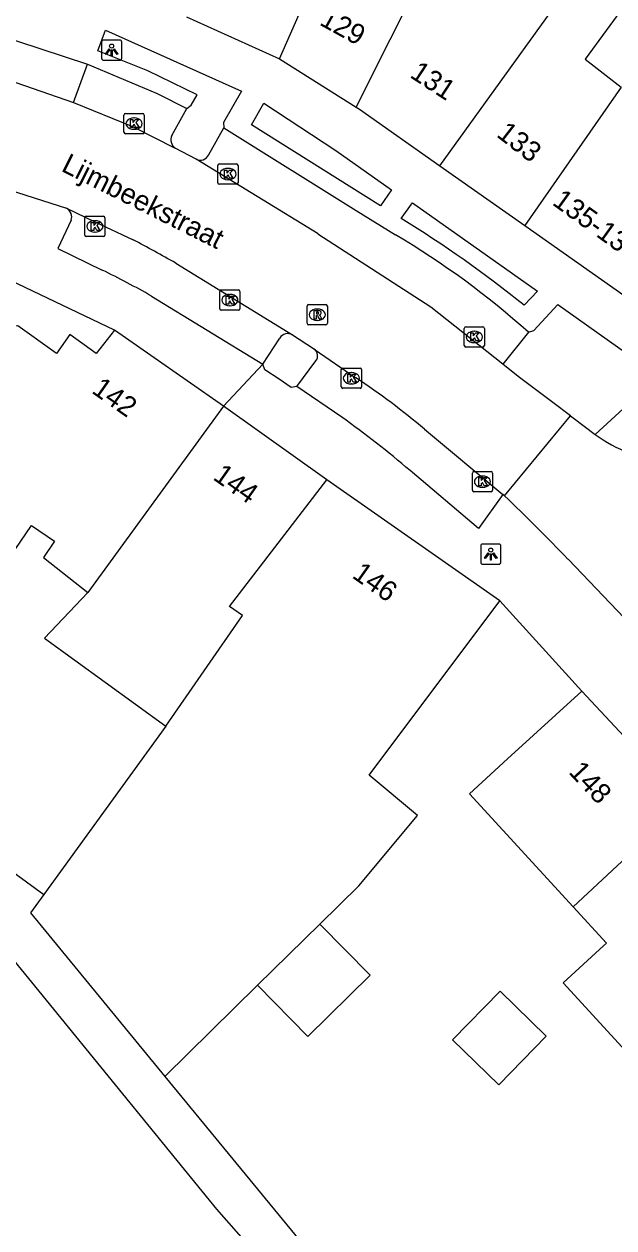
# Model space of a CAD drawing. Extents: x 159888 to 160757, y 384031 to 384746.
# Drawn here: x 160388.3 to 160417.5, y 384392.1 to 384451.7 of the extents above; entities that cross this region are included whole.
import ezdxf

# ---------------------------------------------------------------- set-up
doc = ezdxf.new("R2010")
doc.units = 0
for name, color, linetype in [('IMGEO_Kolk', 7, 'Continuous'), ('IMGEO_Lichtpunt', 7, 'Continuous'), ('IMGEO_Openbare_ruimte_label', 7, 'Continuous'), ('IMGEO_Pand', 7, 'Continuous'), ('IMGEO_Pand_nummerreeks', 7, 'Continuous'), ('IMGEO_Parkeervlak_open', 7, 'Continuous'), ('IMGEO_Rijbaan_lokaal_open', 7, 'Continuous'), ('IMGEO_Rioolput', 7, 'Continuous'), ('IMGEO_Voetpad_open', 7, 'Continuous')]:
    doc.layers.add(name, color=color, linetype=linetype)

msp = doc.modelspace()

# ---------------------------------------------------------------- linework, layer by layer
at = {"layer": 'IMGEO_Kolk'}
for p, q in [((160393.222, 384446.381), (160393.222, 384447.233)), ((160393.297, 384447.307), (160394.149, 384447.307)), ((160393.71, 384447.087), (160393.735, 384447.087)), ((160394.223, 384447.233), (160394.223, 384446.381)), ((160394.149, 384446.307), (160393.297, 384446.307)), ((160393.733, 384446.527), (160393.708, 384446.527)), ((160397.871, 384443.88), (160397.871, 384444.732)), ((160397.946, 384444.806), (160398.798, 384444.806)), ((160398.359, 384444.586), (160398.384, 384444.586)), ((160398.872, 384444.732), (160398.872, 384443.88)), ((160398.798, 384443.806), (160397.946, 384443.806)), ((160398.382, 384444.026), (160398.357, 384444.026)), ((160391.281, 384441.288), (160391.281, 384442.14)), ((160391.356, 384442.214), (160392.208, 384442.214)), ((160392.282, 384442.14), (160392.282, 384441.288)), ((160391.792, 384441.434), (160391.767, 384441.434)), ((160391.769, 384441.994), (160391.794, 384441.994)), ((160392.208, 384441.214), (160391.356, 384441.214)), ((160397.963, 384437.638), (160397.963, 384438.49)), ((160398.038, 384438.564), (160398.89, 384438.564)), ((160398.964, 384438.49), (160398.964, 384437.638)), ((160398.451, 384438.344), (160398.476, 384438.344)), ((160398.89, 384437.564), (160398.038, 384437.564)), ((160398.474, 384437.784), (160398.449, 384437.784)), ((160410.068, 384435.812), (160410.068, 384436.664)), ((160410.143, 384436.738), (160410.995, 384436.738)), ((160411.069, 384436.664), (160411.069, 384435.812)), ((160410.556, 384436.518), (160410.581, 384436.518)), ((160410.995, 384435.738), (160410.143, 384435.738)), ((160410.579, 384435.958), (160410.554, 384435.958)), ((160403.982, 384433.767), (160403.982, 384434.619)), ((160404.057, 384434.693), (160404.909, 384434.693)), ((160404.47, 384434.473), (160404.495, 384434.473)), ((160404.983, 384434.619), (160404.983, 384433.767)), ((160404.909, 384433.693), (160404.057, 384433.693)), ((160404.493, 384433.913), (160404.468, 384433.913)), ((160410.471, 384428.644), (160410.471, 384429.496)), ((160410.546, 384429.57), (160411.398, 384429.57)), ((160411.472, 384429.496), (160411.472, 384428.644)), ((160410.959, 384429.35), (160410.984, 384429.35)), ((160411.398, 384428.57), (160410.546, 384428.57)), ((160410.982, 384428.79), (160410.957, 384428.79))]:
    msp.add_line(p, q, dxfattribs=at)
for points in [[(160393.222, 384446.381), (160393.222, 384447.233)], [(160393.297, 384447.307), (160394.149, 384447.307)], [(160393.543, 384447.007), (160393.666, 384447.007), (160393.666, 384446.856), (160393.796, 384447.007), (160393.96, 384447.007), (160393.814, 384446.856), (160393.967, 384446.607), (160393.815, 384446.607), (160393.73, 384446.771), (160393.666, 384446.704), (160393.666, 384446.607), (160393.543, 384446.607), (160393.543, 384447.007)], [(160394.223, 384447.233), (160394.223, 384446.381)], [(160394.149, 384446.307), (160393.297, 384446.307)], [(160397.871, 384443.88), (160397.871, 384444.732)], [(160397.946, 384444.806), (160398.798, 384444.806)], [(160398.192, 384444.506), (160398.315, 384444.506), (160398.315, 384444.355), (160398.445, 384444.506), (160398.609, 384444.506), (160398.463, 384444.355), (160398.616, 384444.106), (160398.464, 384444.106), (160398.379, 384444.27), (160398.315, 384444.203), (160398.315, 384444.106), (160398.192, 384444.106), (160398.192, 384444.506)], [(160398.872, 384444.732), (160398.872, 384443.88)], [(160398.798, 384443.806), (160397.946, 384443.806)], [(160391.281, 384441.288), (160391.281, 384442.14)], [(160391.356, 384442.214), (160392.208, 384442.214)], [(160392.282, 384442.14), (160392.282, 384441.288)], [(160391.602, 384441.914), (160391.725, 384441.914), (160391.725, 384441.763), (160391.855, 384441.914), (160392.019, 384441.914), (160391.873, 384441.763), (160392.026, 384441.514), (160391.874, 384441.514), (160391.789, 384441.678), (160391.725, 384441.611), (160391.725, 384441.514), (160391.602, 384441.514), (160391.602, 384441.914)], [(160392.208, 384441.214), (160391.356, 384441.214)], [(160397.963, 384437.638), (160397.963, 384438.49)], [(160398.038, 384438.564), (160398.89, 384438.564)], [(160398.964, 384438.49), (160398.964, 384437.638)], [(160398.284, 384438.264), (160398.407, 384438.264), (160398.407, 384438.113), (160398.537, 384438.264), (160398.701, 384438.264), (160398.555, 384438.113), (160398.708, 384437.864), (160398.556, 384437.864), (160398.471, 384438.028), (160398.407, 384437.961), (160398.407, 384437.864), (160398.284, 384437.864), (160398.284, 384438.264)], [(160398.89, 384437.564), (160398.038, 384437.564)], [(160410.068, 384435.812), (160410.068, 384436.664)], [(160410.143, 384436.738), (160410.995, 384436.738)], [(160411.069, 384436.664), (160411.069, 384435.812)], [(160410.389, 384436.438), (160410.512, 384436.438), (160410.512, 384436.287), (160410.642, 384436.438), (160410.806, 384436.438), (160410.66, 384436.287), (160410.813, 384436.038), (160410.661, 384436.038), (160410.576, 384436.202), (160410.512, 384436.135), (160410.512, 384436.038), (160410.389, 384436.038), (160410.389, 384436.438)], [(160410.995, 384435.738), (160410.143, 384435.738)], [(160403.982, 384433.767), (160403.982, 384434.619)], [(160404.057, 384434.693), (160404.909, 384434.693)], [(160404.303, 384434.393), (160404.426, 384434.393), (160404.426, 384434.242), (160404.556, 384434.393), (160404.72, 384434.393), (160404.574, 384434.242), (160404.727, 384433.993), (160404.575, 384433.993), (160404.49, 384434.157), (160404.426, 384434.09), (160404.426, 384433.993), (160404.303, 384433.993), (160404.303, 384434.393)], [(160404.983, 384434.619), (160404.983, 384433.767)], [(160404.909, 384433.693), (160404.057, 384433.693)], [(160410.471, 384428.644), (160410.471, 384429.496)], [(160410.546, 384429.57), (160411.398, 384429.57)], [(160411.472, 384429.496), (160411.472, 384428.644)], [(160410.792, 384429.27), (160410.915, 384429.27), (160410.915, 384429.119), (160411.045, 384429.27), (160411.209, 384429.27), (160411.063, 384429.119), (160411.216, 384428.87), (160411.064, 384428.87), (160410.979, 384429.034), (160410.915, 384428.967), (160410.915, 384428.87), (160410.792, 384428.87), (160410.792, 384429.27)], [(160411.398, 384428.57), (160410.546, 384428.57)]]:
    msp.add_lwpolyline(points, dxfattribs=at)
for centre, start, end in [((160393.299, 384447.231), 91.55205, 178.44795), ((160393.299, 384447.231), 91.55205, 178.44795), ((160394.147, 384447.231), 1.55205, 88.44795), ((160394.147, 384447.231), 1.55205, 88.44795), ((160393.299, 384446.383), 181.55205, 268.44795), ((160393.299, 384446.383), 181.55205, 268.44795), ((160394.147, 384446.383), 271.55205, 358.44795), ((160394.147, 384446.383), 271.55205, 358.44795), ((160397.948, 384444.73), 91.55205, 178.44795), ((160397.948, 384444.73), 91.55205, 178.44795), ((160398.796, 384444.73), 1.55205, 88.44795), ((160398.796, 384444.73), 1.55205, 88.44795), ((160397.948, 384443.882), 181.55205, 268.44795), ((160397.948, 384443.882), 181.55205, 268.44795), ((160398.796, 384443.882), 271.55205, 358.44795), ((160398.796, 384443.882), 271.55205, 358.44795), ((160391.358, 384442.138), 91.55205, 178.44795), ((160391.358, 384442.138), 91.55205, 178.44795), ((160392.206, 384442.138), 1.55205, 88.44795), ((160392.206, 384442.138), 1.55205, 88.44795), ((160391.358, 384441.29), 181.55205, 268.44795), ((160391.358, 384441.29), 181.55205, 268.44795), ((160392.206, 384441.29), 271.55205, 358.44795), ((160392.206, 384441.29), 271.55205, 358.44795), ((160398.04, 384438.488), 91.55205, 178.44795), ((160398.04, 384438.488), 91.55205, 178.44795), ((160398.888, 384438.488), 1.55205, 88.44795), ((160398.888, 384438.488), 1.55205, 88.44795), ((160398.04, 384437.64), 181.55205, 268.44795), ((160398.04, 384437.64), 181.55205, 268.44795), ((160398.888, 384437.64), 271.55205, 358.44795), ((160398.888, 384437.64), 271.55205, 358.44795), ((160410.145, 384436.662), 91.55205, 178.44795), ((160410.145, 384436.662), 91.55205, 178.44795), ((160410.993, 384436.662), 1.55205, 88.44795), ((160410.993, 384436.662), 1.55205, 88.44795), ((160410.145, 384435.814), 181.55205, 268.44795), ((160410.145, 384435.814), 181.55205, 268.44795), ((160410.993, 384435.814), 271.55205, 358.44795), ((160410.993, 384435.814), 271.55205, 358.44795), ((160404.059, 384434.617), 91.55205, 178.44795), ((160404.059, 384434.617), 91.55205, 178.44795), ((160404.907, 384434.617), 1.55205, 88.44795), ((160404.907, 384434.617), 1.55205, 88.44795), ((160404.059, 384433.769), 181.55205, 268.44795), ((160404.059, 384433.769), 181.55205, 268.44795), ((160404.907, 384433.769), 271.55205, 358.44795), ((160404.907, 384433.769), 271.55205, 358.44795), ((160410.548, 384429.494), 91.55205, 178.44795), ((160410.548, 384429.494), 91.55205, 178.44795), ((160411.396, 384429.494), 1.55205, 88.44795), ((160411.396, 384429.494), 1.55205, 88.44795), ((160410.548, 384428.646), 181.55205, 268.44795), ((160410.548, 384428.646), 181.55205, 268.44795), ((160411.396, 384428.646), 271.55205, 358.44795), ((160411.396, 384428.646), 271.55205, 358.44795)]:
    msp.add_arc(centre, 0.0765, start, end, dxfattribs=at)
for centre, major_axis, ratio, start_param, end_param in [((160393.709, 384446.807), (-0.387, 0.002), 0.722429, 4.712389, 7.853982), ((160393.734, 384446.807), (-0.39, 0.002), 0.717154, 1.570796, 4.712389), ((160398.358, 384444.306), (-0.387, 0.002), 0.722429, 4.712389, 7.853982), ((160398.383, 384444.306), (-0.39, 0.002), 0.717154, 1.570796, 4.712389), ((160391.768, 384441.714), (-0.387, 0.002), 0.722429, 4.712389, 7.853982), ((160391.793, 384441.714), (-0.39, 0.002), 0.717154, 1.570796, 4.712389), ((160398.45, 384438.064), (-0.387, 0.002), 0.722429, 4.712389, 7.853982), ((160398.475, 384438.064), (-0.39, 0.002), 0.717154, 1.570796, 4.712389), ((160410.555, 384436.238), (-0.387, 0.002), 0.722429, 4.712389, 7.853982), ((160410.58, 384436.238), (-0.39, 0.002), 0.717154, 1.570796, 4.712389), ((160404.469, 384434.193), (-0.387, 0.002), 0.722429, 4.712389, 7.853982), ((160404.494, 384434.193), (-0.39, 0.002), 0.717154, 1.570796, 4.712389), ((160410.958, 384429.07), (-0.387, 0.002), 0.722429, 4.712389, 7.853982), ((160410.983, 384429.07), (-0.39, 0.002), 0.717154, 1.570796, 4.712389)]:
    msp.add_ellipse(centre, major_axis=major_axis, ratio=ratio, start_param=start_param, end_param=end_param, dxfattribs=at)
at = {"layer": 'IMGEO_Lichtpunt'}
for p, q in [((160392.113, 384450.849), (160392.113, 384450.042)), ((160392.113, 384450.849), (160392.113, 384450.042)), ((160393.015, 384450.944), (160392.207, 384450.944)), ((160393.015, 384450.944), (160392.207, 384450.944)), ((160393.109, 384450.042), (160393.109, 384450.849)), ((160393.109, 384450.042), (160393.109, 384450.849)), ((160392.207, 384449.948), (160393.015, 384449.948)), ((160392.207, 384449.948), (160393.015, 384449.948)), ((160411.788, 384425.977), (160410.98, 384425.977)), ((160411.788, 384425.977), (160410.98, 384425.977)), ((160410.886, 384425.882), (160410.886, 384425.075)), ((160410.886, 384425.882), (160410.886, 384425.075)), ((160411.882, 384425.075), (160411.882, 384425.882)), ((160411.882, 384425.075), (160411.882, 384425.882)), ((160410.98, 384424.981), (160411.788, 384424.981)), ((160410.98, 384424.981), (160411.788, 384424.981))]:
    msp.add_line(p, q, dxfattribs=at)
for points in [[(160392.487, 384450.513), (160392.526, 384450.485), (160392.338, 384450.223), (160392.3, 384450.25), (160392.487, 384450.513)], [(160392.589, 384450.465), (160392.636, 384450.465), (160392.636, 384450.143), (160392.589, 384450.143), (160392.589, 384450.465)], [(160392.699, 384450.485), (160392.737, 384450.512), (160392.924, 384450.25), (160392.885, 384450.222), (160392.699, 384450.485)], [(160411.26, 384425.546), (160411.299, 384425.518), (160411.111, 384425.256), (160411.073, 384425.283), (160411.26, 384425.546)], [(160411.362, 384425.498), (160411.409, 384425.498), (160411.409, 384425.176), (160411.362, 384425.176), (160411.362, 384425.498)], [(160411.472, 384425.518), (160411.51, 384425.545), (160411.697, 384425.283), (160411.658, 384425.255), (160411.472, 384425.518)]]:
    msp.add_lwpolyline(points, dxfattribs=at)
for centre in [(160392.612, 384450.647), (160411.385, 384425.68)]:
    msp.add_circle(centre, 0.0994, dxfattribs=at)
for centre, start, end in [((160392.207, 384450.849), 90, 180), ((160392.207, 384450.849), 90, 180), ((160393.015, 384450.849), 0, 90), ((160393.015, 384450.849), 0, 90), ((160392.207, 384450.042), 180, 270), ((160392.207, 384450.042), 180, 270), ((160393.015, 384450.042), 270, 0), ((160393.015, 384450.042), 270, 360), ((160410.98, 384425.882), 90, 180), ((160410.98, 384425.882), 90, 180), ((160411.788, 384425.882), 0, 90), ((160411.788, 384425.882), 0, 90), ((160410.98, 384425.075), 180, 270), ((160410.98, 384425.075), 180, 270), ((160411.788, 384425.075), 270, 0), ((160411.788, 384425.075), 270, 360)]:
    msp.add_arc(centre, 0.0946, start, end, dxfattribs=at)
at = {"layer": 'IMGEO_Pand'}
for points in [[(160400.928, 384450.02), (160404.201, 384457.502), (160404.467, 384457.364), (160404.534, 384457.51)], [(160404.724, 384447.614), (160409.786, 384457.72)], [(160408.862, 384444.715), (160417.099, 384456.165)], [(160417.099, 384456.165), (160419.365, 384454.543), (160419.316, 384454.476), (160419.174, 384454.282), (160416.049, 384450.003), (160417.841, 384448.611)], [(160396.318, 384452.101), (160400.928, 384450.02)], [(160400.928, 384450.02), (160404.724, 384447.614)], [(160417.841, 384448.611), (160413.074, 384441.752)], [(160404.724, 384447.614), (160404.882, 384447.514), (160408.862, 384444.715)], [(160408.862, 384444.715), (160413.074, 384441.752)], [(160413.074, 384441.752), (160420.223, 384436.724), (160421.761, 384436.633)], [(160392.752, 384436.58), (160391.848, 384435.413), (160390.547, 384436.352), (160389.885, 384435.424), (160387.964, 384436.795), (160386.264, 384436.508), (160380.897, 384429.533), (160384.235, 384426.903), (160384.589, 384427.381), (160387.592, 384425.346), (160388.64, 384426.892), (160389.786, 384426.116), (160389.24, 384425.31), (160391.429, 384423.585)], [(160398.142, 384432.814), (160392.752, 384436.58)], [(160398.142, 384432.814), (160391.429, 384423.585)], [(160403.273, 384429.162), (160398.142, 384432.814)], [(160395.299, 384416.953), (160399.093, 384422.431), (160398.443, 384422.89), (160403.273, 384429.162)], [(160411.825, 384423.168), (160403.273, 384429.162)], [(160391.429, 384423.585), (160389.279, 384421.318), (160395.299, 384416.953)], [(160402.915, 384407.152), (160404.85, 384409.053), (160407.76, 384412.536), (160405.366, 384414.537), (160411.825, 384423.168)], [(160415.897, 384418.698), (160412.216, 384415.332), (160410.328, 384413.602), (160415.462, 384407.999)], [(160421.031, 384413.2), (160415.897, 384418.698)], [(160395.299, 384416.953), (160389.261, 384408.625)], [(160421.031, 384413.2), (160415.462, 384407.999)], [(160389.261, 384408.625), (160388.597, 384407.71), (160395.239, 384399.607)], [(160415.462, 384407.999), (160417.105, 384406.206), (160416.968, 384406.081), (160414.966, 384404.245), (160418.257, 384400.655), (160420.135, 384402.52)], [(160399.835, 384404.124), (160402.915, 384407.152)], [(160402.915, 384407.152), (160405.405, 384404.619), (160402.324, 384401.591), (160399.835, 384404.124)], [(160395.239, 384399.607), (160399.835, 384404.124)], [(160409.494, 384401.422), (160411.845, 384403.833), (160414.128, 384401.607), (160411.776, 384399.196), (160409.494, 384401.422)]]:
    msp.add_lwpolyline(points, dxfattribs=at)
at = {"layer": 'IMGEO_Parkeervlak_open'}
for points in [[(160395.594, 384446.221), (160396.329, 384447.56)], [(160397.414, 384445.245), (160398.169, 384446.596)], [(160413.255, 384436.472), (160411.98, 384434.883)], [(160401.776, 384433.791), (160402.727, 384435.05)]]:
    msp.add_lwpolyline(points, dxfattribs=at)
for centre, radius, start, end in [((160396.062, 384446.005), 0.516, 155.25499, 232.86049), ((160397.012, 384445.448), 0.45, 242.33478, 333.2362), ((160402.378, 384435.302), 0.43, 324.14777, 51.34778)]:
    msp.add_arc(centre, radius, start, end, dxfattribs=at)
at = {"layer": 'IMGEO_Rijbaan_lokaal_open'}
for points in [[(160385.18, 384449.716), (160385.874, 384449.509), (160386.663, 384449.261), (160390.723, 384447.86)], [(160390.723, 384447.86), (160393.639, 384446.664), (160395.751, 384445.594)], [(160374.937, 384447.114), (160381.429, 384445.418), (160382.675, 384445.072), (160390.376, 384442.615)], [(160396.803, 384445.049), (160395.751, 384445.594)], [(160411.98, 384434.883), (160408.416, 384437.719), (160402.826, 384441.329), (160402.829, 384441.351), (160396.803, 384445.049)], [(160390.376, 384442.615), (160391.781, 384441.936), (160393.675, 384441.055)], [(160390.606, 384442.018), (160389.941, 384440.617), (160392.15, 384439.553)], [(160395.784, 384439.895), (160401.566, 384436.343)], [(160394.59, 384438.264), (160400.105, 384434.892)], [(160400.105, 384434.892), (160400.933, 384436.178)], [(160401.566, 384436.343), (160402.599, 384435.671), (160402.647, 384435.638)], [(160402.647, 384435.638), (160404.709, 384434.21)], [(160415.329, 384432.331), (160414.458, 384432.998), (160412.745, 384434.274), (160411.98, 384434.883)], [(160412.056, 384428.374), (160415.329, 384432.331)], [(160415.329, 384432.331), (160415.468, 384432.225), (160416.553, 384431.409)], [(160408.109, 384431.663), (160411.978, 384428.439)], [(160412.056, 384428.374), (160411.978, 384428.439)], [(160420.429, 384419.757), (160415.207, 384425.228)]]:
    msp.add_lwpolyline(points, dxfattribs=at)
for centre, radius, start, end in [((160390.137, 384442.18), 0.496, 340.89503, 61.24429), ((160336.399, 384334.424), 121.04, 60.61847, 61.75786), ((160365.945, 384386.995), 58.729, 60.80723, 63.49969), ((160401.336, 384435.93), 0.473, 60.86228, 148.35736), ((160384.01, 384403.035), 37.421, 49.90847, 56.41647), ((160420.563, 384436.795), 6.714, 233.33266, 249.80767), ((160340.377, 384353.43), 103.703, 43.81536, 46.27563)]:
    msp.add_arc(centre, radius, start, end, dxfattribs=at)
at = {"layer": 'IMGEO_Rioolput'}
for p, q in [((160402.366, 384437.839), (160403.218, 384437.839)), ((160402.291, 384436.913), (160402.291, 384437.765)), ((160402.779, 384437.619), (160402.804, 384437.619)), ((160403.292, 384437.765), (160403.292, 384436.913)), ((160403.218, 384436.839), (160402.366, 384436.839)), ((160402.802, 384437.059), (160402.777, 384437.059))]:
    msp.add_line(p, q, dxfattribs=at)
for points in [[(160402.366, 384437.839), (160403.218, 384437.839)], [(160402.291, 384436.913), (160402.291, 384437.765)], [(160402.88, 384437.537), (160402.628, 384437.539), (160402.628, 384437.139)], [(160402.628, 384437.139), (160402.752, 384437.139), (160402.752, 384437.301), (160402.763, 384437.301)], [(160402.806, 384437.458), (160402.752, 384437.458), (160402.752, 384437.377)], [(160402.752, 384437.377), (160402.804, 384437.377)], [(160402.81, 384437.272), (160402.881, 384437.139), (160403.021, 384437.139), (160402.956, 384437.265)], [(160403.292, 384437.765), (160403.292, 384436.913)], [(160403.218, 384436.839), (160402.366, 384436.839)]]:
    msp.add_lwpolyline(points, dxfattribs=at)
for centre, radius, start, end in [((160402.368, 384437.763), 0.0765, 91.55205, 178.44795), ((160402.368, 384437.763), 0.0765, 91.55205, 178.44795), ((160403.216, 384437.763), 0.0765, 1.55205, 88.44795), ((160403.216, 384437.763), 0.0765, 1.55205, 88.44795), ((160402.762, 384437.248), 0.0533, 26.02933, 88.69889), ((160402.788, 384437.566), 0.19, 274.7715, 282.96867), ((160402.812, 384437.362), 0.0964, 77.00612, 93.18647), ((160402.826, 384437.419), 0.0378, 276.66336, 79.67722), ((160402.879, 384437.427), 0.109, 350.36119, 89.41601), ((160402.877, 384437.427), 0.112, 277.58423, 350.98172), ((160402.861, 384437.212), 0.108, 29.51342, 73.79051), ((160402.368, 384436.915), 0.0765, 181.55205, 268.44795), ((160402.368, 384436.915), 0.0765, 181.55205, 268.44795), ((160403.216, 384436.915), 0.0765, 271.55205, 358.44795), ((160403.216, 384436.915), 0.0765, 271.55205, 358.44795)]:
    msp.add_arc(centre, radius, start, end, dxfattribs=at)
for centre, major_axis, ratio, start_param, end_param in [((160402.778, 384437.339), (-0.387, 0.002), 0.722429, 4.712389, 7.853982), ((160402.803, 384437.339), (-0.39, 0.002), 0.717154, 1.570796, 4.712389)]:
    msp.add_ellipse(centre, major_axis=major_axis, ratio=ratio, start_param=start_param, end_param=end_param, dxfattribs=at)
at = {"layer": 'IMGEO_Voetpad_open'}
for points in [[(160385.623, 384451.658), (160391.421, 384449.745)], [(160396.329, 384447.56), (160396.548, 384447.712), (160396.849, 384448.237), (160394.404, 384449.418), (160391.932, 384450.413), (160392.312, 384451.43), (160399.049, 384448.408), (160398.147, 384446.855), (160398.169, 384446.596)], [(160390.723, 384447.86), (160391.421, 384449.745)], [(160391.421, 384449.745), (160394.861, 384448.305), (160396.329, 384447.56)], [(160405.923, 384442.741), (160399.54, 384446.74), (160400.141, 384447.814), (160403.711, 384445.48), (160406.474, 384443.528), (160405.923, 384442.741)], [(160398.169, 384446.596), (160404.713, 384442.497), (160406.669, 384441.297)], [(160406.948, 384442.103), (160407.501, 384442.881), (160413.691, 384438.502)], [(160392.752, 384436.58), (160387.602, 384439.041)], [(160413.691, 384438.502), (160413.03, 384437.806)], [(160413.255, 384436.472), (160413.518, 384436.561), (160414.703, 384437.839), (160419.706, 384434.291), (160416.553, 384431.409)], [(160400.105, 384434.892), (160398.142, 384432.814)], [(160401.776, 384433.791), (160401.497, 384433.729), (160400.91, 384434.145), (160400.198, 384434.602), (160400.105, 384434.892)], [(160404.009, 384432.268), (160401.776, 384433.791)], [(160411.978, 384428.439), (160410.783, 384426.744), (160407.388, 384429.62)], [(160415.897, 384418.698), (160411.825, 384423.168)], [(160386.24, 384410.816), (160389.261, 384408.625)], [(160405.192, 384384.453), (160404.14, 384385.844), (160397.827, 384393.033), (160387.039, 384406.234), (160379.4, 384399.992)], [(160395.239, 384399.607), (160405.869, 384386.67)]]:
    msp.add_lwpolyline(points, dxfattribs=at)
for centre, radius, start, end in [((160377.235, 384393.594), 56.885, 51.00542, 58.51133), ((160384.924, 384404.709), 42.562, 48.2692, 59.2767), ((160374.148, 384390.683), 51.196, 49.51254, 54.31843)]:
    msp.add_arc(centre, radius, start, end, dxfattribs=at)

# ---------------------------------------------------------------- texts
at = {"layer": 'IMGEO_Openbare_ruimte_label'}
msp.add_text('Lijmbeekstraat', height=1, rotation=333.3325, dxfattribs=at).set_placement((160390.063, 384444.478))
at = {"layer": 'IMGEO_Pand_nummerreeks'}
for s, rotation, p in [('129', 331.14012, (160402.854, 384451.726)), ('131', 326.82001, (160407.328, 384449.134)), ('133', 322.28792, (160411.62, 384446.197)), ('135-135A', 324.18441, (160414.379, 384442.822)), ('142', 324.76883, (160391.575, 384433.499)), ('144', 324.76883, (160397.578, 384429.211)), ('146', 324.76883, (160404.465, 384424.347)), ('148', 313.04038, (160415.197, 384414.657))]:
    msp.add_text(s, height=1, rotation=rotation, dxfattribs=at).set_placement(p)

doc.saveas('drawing.dxf')
